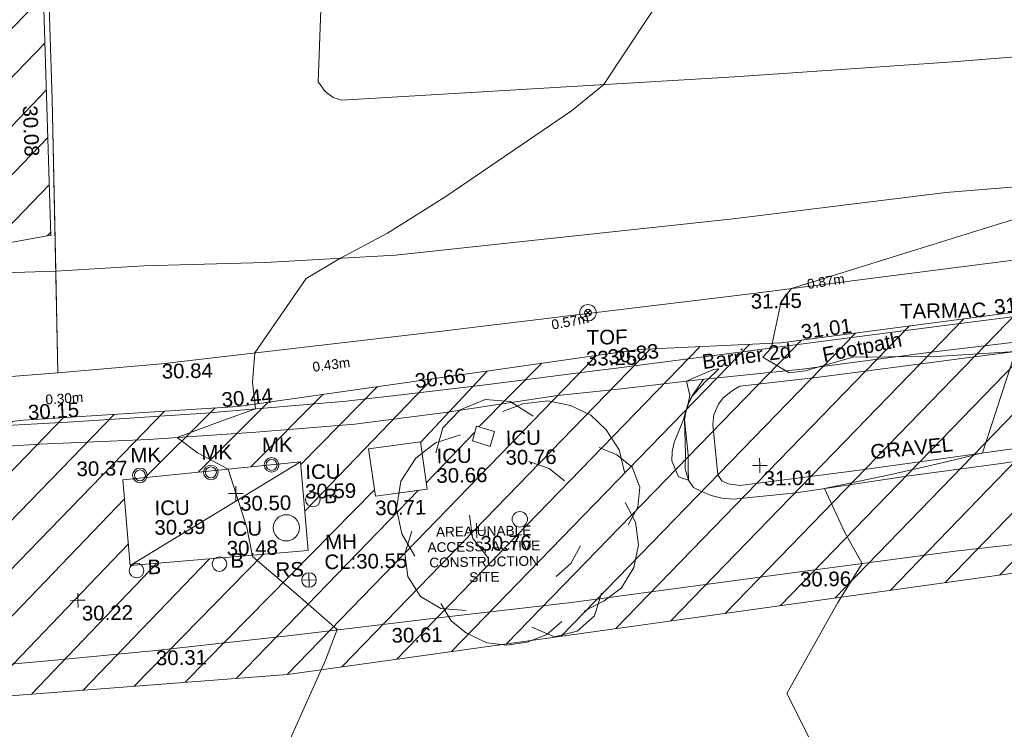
# Model space of a CAD drawing. Header units: millimetres. Extents: x -290717 to 520720, y -88450 to 287762.
# Tile 268 of 381: x 55445 to 80720, y 176463 to 194696. Entities that reach past the tile are written whole.
import ezdxf

# ---------------------------------------------------------------- set-up
doc = ezdxf.new("R2010")
doc.units = ezdxf.units.MM
for name, pattern in [('IMPORT-HIDDEN2 _3_', [4762.5, 3175, -1587.5]), ('IMPORT-UG_ELEC_QLB2 _2_', [2500, 1500, -300.0000000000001, 0, -50, 150, -300.0000000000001, 0, -200]), ('IMPORT-UG_ELEC_STREET LIGHTING_QLB2 _2_', [2700, 1500, -300.0000000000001, 0, -250, 150, -300.0000000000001, 0, -200])]:
    doc.linetypes.add(name, pattern=pattern)
for name, color, linetype, lineweight, true_color in [('00__TOPO__TOP_OF_FENCE_SYMBOL', 7, 'Continuous', 9, 0x666666), ('00_TOPO_CONCRETE', 9, 'Continuous', 9, 0x808080), ('00_TOPO_FENCE', 7, 'Continuous', 9, 0x3f7f4f), ('00_TOPO_FURN_BARRIER_2D', 7, 'Continuous', 9, 0x666666), ('00_TOPO_FURN_BOLLARD', 7, 'Continuous', 9, 0x666666), ('00_TOPO_FURN_MARKER_POST', 7, 'Continuous', 9, 0x666666), ('00_TOPO_FURN_SIGN', 7, 'Continuous', 9, 0x666666), ('00_TOPO_LEVEL_SPOT', 7, 'Continuous', 9, 0x666666), ('00_TOPO_SERV_IC', 5, 'Continuous', 9, 0x0000ff), ('00_TOPO_SERV_MH', 7, 'Continuous', 9, 0x666666), ('00_TOPO_TOP_OF_FENCE', 7, 'Continuous', 9, 0x666666), ('00_TOPO_TREE', 7, 'Continuous', 9, 0x666666), ('00_UAV_FOOTPATH', 7, 'Continuous', 9, 0xa50000), ('00_UAV_FORM_LINES', 7, 'Continuous', 9, 0x666666), ('01_DTM_CONTOUR_MNR', 7, 'Continuous', 9, 0xa5a552), ('12333-PUM-2D-U-0001-C01 - Rev2_REVIT IMPORT_dwg', 7, 'Continuous', 9, 0x767676), ('PUM-CHAMBER EXTENTS', 6, 'IMPORT-HIDDEN2 _3_', 9, 0xff00ff), ('PUM-ELECTRIC-QLB2', 1, 'IMPORT-UG_ELEC_QLB2 _2_', 9, 0xff0000), ('PUM-UNABLE TO SURVEY', 190, 'Continuous', 9, 0x7f00ff)]:
    doc.layers.add(name, color=color, linetype=linetype, lineweight=lineweight, true_color=true_color)
for name, color, linetype, lineweight in [('00_TOPO_ROAD_EDGE', 7, 'Continuous', 9), ('00_TOPO_SURVEY_TEXT', 7, 'Continuous', 9), ('00_UAV_DRIVE_WAY', 7, 'Continuous', 9), ('00_UAV_SURVEY_TEXT', 7, 'Continuous', 9)]:
    doc.layers.add(name, color=color, linetype=linetype, lineweight=lineweight)
doc.styles.add('Arial_1', font='arial.ttf', dxfattribs={"height": 250})
doc.styles.add('Swis721 Lt BT_2', font='swissl.ttf', dxfattribs={"height": 375})
pattern_1 = [(45, (-533641079.65, -725615854.3560001), (-618.7184335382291, 618.7184335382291), [])]

# ---------------------------------------------------------------- blocks, each defined once
blk = doc.blocks.new('12333-PUM-2D-U-0001-C01 - Rev2_REVIT IMPORT_dwg_CONIFEROUS_TREE-2077147-Site Location Plan Existing')
at = {"layer": '00_TOPO_TREE', "color": 254, "true_color": 0xcccccc, "flags": 128}
for points in [[(533971277.2203673, 725737804.5323569), (533971470.7965402, 725738449.7862662), (533971922.4742767, 725738901.4640027), (533972567.728186, 725739159.5655664), (533973212.9820953, 725739095.0401756), (533973793.7106139, 725738707.8878299)], [(533973019.4059227, 725738836.9386119), (533973535.6090502, 725739030.5147846), (533974180.8629595, 725739095.0401756), (533974761.591478, 725738965.9893936), (533975277.7946056, 725738707.8878299), (533975664.9469511, 725738320.7354842), (533975987.5739058, 725737804.5323569), (533976116.6246876, 725737223.8038384)], [(533970696.4918489, 725735158.9913284), (533970373.8648942, 725735739.7198467), (533970244.8141122, 725736384.9737562), (533970373.8648942, 725737094.7530564), (533970761.0172398, 725737675.4815749), (533971277.2203673, 725738062.6339206), (533971922.4742767, 725738256.2100934)], [(533975471.3707783, 725737869.0577477), (533975923.0485149, 725737675.4815749), (533976310.2008605, 725737352.8546202), (533976503.7770332, 725736836.6514927), (533976439.2516424, 725736320.4483652), (533976181.1500787, 725735868.7706285)], [(533973664.6598321, 725737546.430793), (533974180.8629595, 725737352.8546202), (533974568.0153052, 725737030.2276655)], [(533976116.6246876, 725736449.499147), (533976374.7262514, 725735933.2960196), (533976439.2516424, 725735352.5675011), (533976310.2008605, 725734771.8389827), (533975987.5739058, 725734255.6358552), (533975535.8961693, 725733933.0089004), (533975019.6930417, 725733674.9073366)], [(533972567.728186, 725735094.4659373), (533972180.5758405, 725735610.6690648), (533972116.0504495, 725736191.3975834)], [(533971986.9996676, 725733739.4327277), (533971341.7457582, 725733803.9581187), (533970825.5426308, 725734126.5850734), (533970502.9156761, 725734642.7882007), (533970438.3902851, 725735223.5167193), (533970631.9664578, 725735804.2452377)], [(533974955.1676508, 725735352.5675011), (533974697.0660871, 725734900.8897647), (533974309.9137414, 725734578.2628098)], [(533975471.3707783, 725734126.5850734), (533975277.7946056, 725733545.8565547), (533974826.1168689, 725733158.7042092), (533974245.3883505, 725733029.6534274), (533973664.6598321, 725733287.754991)], [(533974438.9645233, 725733416.805773), (533974051.8121777, 725733094.1788183), (533973535.6090502, 725732900.6026454), (533973019.4059227, 725732836.0772547), (533972503.2027952, 725732900.6026454), (533971986.9996676, 725733158.7042092), (533971599.847322, 725733481.331164), (533971341.7457582, 725733933.0089004)]]:
    blk.add_lwpolyline(points, dxfattribs=at)
at = {"layer": '00_TOPO_TREE', "color": 254, "true_color": 0xcccccc}
blk.add_circle((533973406.5582683, 725736062.3468014), 199.054052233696, dxfattribs=at)
blk = doc.blocks.new('12333-PUM-2D-U-0001-C01 - Rev2_REVIT IMPORT_dwg_MSL_MarkerPost_SYM-2077183-Site Location Plan Existing')
at = {"layer": '00_TOPO_FURN_MARKER_POST', "color": 254, "true_color": 0xcccccc}
for radius in [499.9079004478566, 374.9309253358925]:
    blk.add_circle((0, 0), radius, dxfattribs=at)
blk = doc.blocks.new('12333-PUM-2D-U-0001-C01 - Rev2_REVIT IMPORT_dwg_MSL_RoadSign_SYM-2077193-Site Location Plan Existing')
at = {"layer": '00_TOPO_FURN_SIGN', "color": 254, "true_color": 0xcccccc}
for p, q in [((-500.2287617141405, 0), (499.7712382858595, 0)), ((-0.2287617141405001, -500.0000000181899), (-0.2287617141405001, 499.9999999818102))]:
    blk.add_line(p, q, dxfattribs=at)
blk.add_circle((-0.2287617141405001, 0), 500.0000000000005, dxfattribs=at)
blk = doc.blocks.new('12333-PUM-2D-U-0001-C01 - Rev2_REVIT IMPORT_dwg_MM-2077200-Site Location Plan Existing')
at = {"layer": '00_TOPO_LEVEL_SPOT', "color": 254, "true_color": 0xcccccc, "flags": 128}
for points in [[(0, -500.0000000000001), (0, 0), (-500.0000000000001, 0)], [(500.0000000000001, 0), (0, 0), (0, 500.0000000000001)]]:
    blk.add_lwpolyline(points, dxfattribs=at)
blk = doc.blocks.new('12333-PUM-2D-U-0001-C01 - Rev2_REVIT IMPORT_dwg_MSL_Node_LineworkTOF-2077201-Site Location Plan Existing')
at = {"layer": '00__TOPO__TOP_OF_FENCE_SYMBOL', "color": 254, "true_color": 0xcccccc, "flags": 128}
for points in [[(165.3591892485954, 165.3591892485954), (0, 0), (-165.3591892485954, 165.3591892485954)], [(165.3591892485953, -165.3591892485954), (0, 0), (-165.3591892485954, -165.3591892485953)]]:
    blk.add_lwpolyline(points, dxfattribs=at)
at = {"layer": '00__TOPO__TOP_OF_FENCE_SYMBOL', "color": 254, "true_color": 0xcccccc}
for radius in [562.5594001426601, 233.853208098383]:
    blk.add_circle((0, 0), radius, dxfattribs=at)
blk = doc.blocks.new('12333-PUM-2D-U-0001-C01 - Rev2_REVIT IMPORT_dwg_MSL_Bollard_2-2077182-Site Location Plan Existing')
at = {"layer": '00_TOPO_FURN_BOLLARD', "color": 254, "true_color": 0xcccccc}
blk.add_circle((0, 0), 62.50000000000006, dxfattribs=at)
blk = doc.blocks.new('12333-PUM-2D-U-0001-C01 - Rev2_REVIT IMPORT_dwg_MGS62954_T2_Galway_ITM_3d_Rev1-2077680-Site Location Plan Existing')
at = {"layer": '00_TOPO_CONCRETE', "color": 254, "true_color": 0xcccccc}
for p, q in [((533969556.9, 725737944), (533970890.4000001, 725738096.4)), ((533970890.4000001, 725738096.4), (533971042.8, 725736877.2)), ((533969556.9, 725737944), (533969709.3, 725736724.8000001)), ((533967804.3, 725737639.2), (533963232.3, 725737258.2000002)), ((533963384.7000001, 725735048.4), (533967804.3, 725737639.2)), ((533967956.7000001, 725735353.2000002), (533967804.3, 725737639.2)), ((533963384.7000001, 725735048.4), (533963232.3, 725737258.2000002)), ((533969709.3, 725736724.8000001), (533971042.8, 725736877.2)), ((533963384.7000001, 725735048.4), (533967956.7000001, 725735353.2000002))]:
    blk.add_line(p, q, dxfattribs=at)
at = {"layer": '00_TOPO_FENCE', "color": 254, "true_color": 0xcccccc, "flags": 128}
blk.add_lwpolyline([(534006809.2706339, 725743060.2519976), (534005538.4781243, 725743107.9127105), (534004366.3745478, 725743217.8138762), (533998377.5857408, 725743796.1756512), (533997897.7989847, 725743833.0124608), (533993491.9811647, 725743328.3953872), (533987334.7052383, 725742627.8569608), (533979431.4868201, 725741746.926904), (533971488.8156634, 725740926.3118316), (533964282.7598975, 725740216.9085314), (533961614.7168457, 725740030.2239165), (533961591.1296154, 725747064.6063311), (533961512.3756419, 725752627.0772152), (533961436.1583527, 725758918.7373912)], dxfattribs=at)
at = {"layer": '00_TOPO_FURN_BARRIER_2D', "color": 254, "true_color": 0xcccccc, "flags": 128}
blk.add_lwpolyline([(533955346.604963, 725737057.959149), (533956572.7592944, 725738034.3557676), (533958361.7071884, 725738097.1476696), (533960162.1836315, 725738162.4528657), (533961124.9446958, 725738207.7241664), (533963907.7724986, 725738277.1977878), (533966671.4512367, 725738422.7533034), (533969217.1285473, 725738581.0599633), (533971542.5165303, 725738841.5130454), (533974430.9369752, 725739227.180377), (533976071.5486806, 725739369.5364364), (533977958.4605224, 725739562.1122108), (533980716.1659205, 725739792.538971), (533984042.6812699, 725740171.6048297), (533986842.279775, 725740458.3451859)], dxfattribs=at)
at = {"layer": '00_TOPO_ROAD_EDGE', "color": 254, "true_color": 0xcccccc, "flags": 128}
blk.add_lwpolyline([(533940368.5367368, 725731515.4835081), (533946256.8135034, 725731648.4314787), (533948650.0000001, 725731750.0000001), (533952160.0000001, 725731910.0000001), (533955150.0000001, 725732150), (533958480, 725732440.0000002), (533961506.5973676, 725732662.43695), (533964004.4636054, 725732853.9435135), (533967551.3947252, 725733187.5736139), (533971123.3618879, 725733556.3179882), (533974761.5294393, 725733908.8074641), (533977378.0951932, 725734211.6952543), (533980571.0050802, 725734584.2312124), (533984564.0988555, 725735047.3556432), (533988521.3520471, 725735426.951325)], dxfattribs=at)
at = {"layer": '00_TOPO_SERV_IC', "color": 254, "true_color": 0xcccccc}
for p, q in [((533972338.2, 725738477.4), (533972223.9000001, 725738096.4)), ((533972338.2, 725738477.4), (533972795.4, 725738325.0000001)), ((533972223.9000001, 725738096.4), (533972681.1, 725737944)), ((533972795.4, 725738325.0000001), (533972681.1, 725737944))]:
    blk.add_line(p, q, dxfattribs=at)
at = {"layer": '00_TOPO_SERV_MH', "color": 254, "true_color": 0xcccccc}
blk.add_circle((533967409.3649424, 725735947.6967232), 337.3294653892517, dxfattribs=at)
at = {"layer": '00_UAV_DRIVE_WAY', "color": 254, "true_color": 0xcccccc, "flags": 128}
blk.add_lwpolyline([(533961605.9534032, 725742643.7315061), (533958680.9815001, 725742599.3465), (533958759.7690862, 725744672.478354), (533958827.9815001, 725746467.3465), (533958855.6784084, 725749670.5787382)], dxfattribs=at)
at = {"layer": '00_UAV_FOOTPATH', "color": 254, "true_color": 0xcccccc, "flags": 128}
for points in [[(533955602.1075348, 725738505.4317943), (533957497.0245002, 725738589.2155), (533960593.7327984, 725738712.3956746), (533961997.0245003, 725738768.2155001), (533965385.0245001, 725738927.2154999), (533965579.5809857, 725738940.6480108), (533969006.0245, 725739177.2155), (533970558.864163, 725739331.7182724), (533972584.0245, 725739533.2155001), (533975528.4954425, 725739854.3332036), (533975885.0245001, 725739893.2155001), (533979256.0245, 725740274.2155), (533980493.8143904, 725740413.7414287), (533983257.0245001, 725740725.2155), (533985461.2266638, 725740966.1467694), (533987749.0245, 725741216.2154999)], [(533956693.380904, 725739868.4371117), (533958337.0245, 725739829.2155), (533961614.7168457, 725740030.2239164)]]:
    blk.add_lwpolyline(points, dxfattribs=at)
at = {"layer": '00_UAV_FORM_LINES', "color": 254, "true_color": 0xcccccc, "flags": 128}
for points in [[(533990578.8215001, 725773997.3240001), (533984230.8215001, 725774076.3240001), (533977697.8215, 725774284.324), (533972310.8215001, 725774221.324), (533970787.8215, 725774016.324), (533970523.8215001, 725773891.3240001), (533970325.8215001, 725773655.324), (533970125.8215, 725773132.324), (533969316.8215, 725760594.3239999), (533968690.0245001, 725752272.2154999), (533968430.0245, 725747389.2155), (533968601.0245, 725747136.2155), (533968806.0245001, 725746981.2155), (533969024.0245001, 725746908.2155), (533979116.0245, 725747337.2155), (533984721.5935, 725747617.3515), (533992536.5935, 725748109.3515)], [(533961512.3756419, 725752627.0772152), (533961591.1296154, 725747064.6063311), (533961605.9534032, 725742643.7315061), (533961614.7168457, 725740030.2239164), (533964282.7598975, 725740216.9085314), (533971488.8156634, 725740926.3118316), (533979431.4868201, 725741746.926904), (533987334.7052383, 725742627.8569608), (533993491.9811647, 725743328.3953872), (533997897.7989847, 725743833.0124608), (534004884.06134, 725743169.2734714)], [(533961605.9534032, 725742643.7315061), (533963870.5935, 725742744.3515), (533966986.5935, 725742771.3514999), (533970332.5935001, 725742899.3515), (533979013.5935001, 725743688.3514999), (533984489.5935, 725744267.3515), (533990605.5935, 725744658.3515002), (533995896.5935, 725745162.3515), (533998858.5935, 725745161.3515), (534002418.5935, 725744963.3515), (534006330.5935, 725744603.3515), (534009100.5843577, 725744337.8864627)], [(533986197.5935001, 725740149.3515), (533984037.5935, 725739902.3515), (533981082.5935001, 725739576.3515), (533979109.5935001, 725739383.3515), (533978925.5935, 725739279.3515), (533978681.5935, 725739094.3515), (533978560.5935001, 725738932.3515), (533978434.5935, 725738671.3515), (533978398.5935001, 725738408.3515002), (533978506.5935, 725737112.3515), (533978604.5935, 725736959.3515), (533978772.5935, 725736877.3515), (533979064.5935, 725736836.3515), (533982079.5935001, 725737164.3515), (533984554.5935, 725737466.3515002), (533986584.5935, 725737712.3515)], [(533989302.5935001, 725737753.3515), (533985789.5935, 725737276.3515), (533983418.5935, 725737008.3515002), (533980513.5935, 725736616.3515), (533978896.5935, 725736482.3514999), (533978602.5935, 725736513.3515002), (533978325.5935, 725736591.3515002), (533978043.5935, 725736709.3515002), (533977877.5935, 725736802.3515), (533977754.5935, 725736988.3515), (533977676.5935, 725737287.3515), (533977690.5935, 725737672.3515), (533977680.5935001, 725738537.3515002), (533977709.5935, 725738742.3515), (533977779.5935, 725738961.3515002), (533977885.5935, 725739155.3515), (533978186.5921717, 725739581.1743038)]]:
    blk.add_lwpolyline(points, dxfattribs=at)
at = {"layer": '01_DTM_CONTOUR_MNR', "color": 254, "true_color": 0xcccccc, "flags": 128}
for points in [[(533967220, 725730100), (533968355.5195429, 725732532.0380914), (533968670.0000001, 725733310.0000002), (533967739.3112109, 725734154.5856936), (533966530.0000001, 725735230.0000001), (533966400.3287899, 725735972.4392717), (533965940.0000002, 725737480), (533965163.5545723, 725737916.3917904), (533964650.0000001, 725738320.0000002), (533965853.1827372, 725738745.4506283), (533966670.0000001, 725739020.0000001), (533966603.5289306, 725739709.1183748), (533966680.0000002, 725740460.0000001), (533968032.6940547, 725742343.6539867), (533968900.0000001, 725742840.0000001), (533970142.5520082, 725743473.7911816), (533971648.5054961, 725744387.7254529), (533974915.6307662, 725746532.8515124), (533975750, 725747190.0000002), (533977462.1468834, 725749684.7723365)], [(533981580.0000001, 725728560.0000002), (533980180.0000002, 725731470.0000001), (533981529.8207618, 725733779.1679537), (533982170.0000001, 725734770.0000001), (533981740.9411697, 725735578.3814187), (533981240, 725736720.0000002), (533982990.3398765, 725737058.0962827), (533984113.4637913, 725737292.294995), (533984770.2193699, 725737436.2567095), (533985310.0000002, 725737560.0000002), (533986200.0000001, 725740150), (533984040.0000001, 725740053.7500002), (533983884.3694495, 725740065.6068681), (533982029.8526217, 725740081.0690436), (533980797.8378379, 725739744.5945946), (533980386.3093746, 725739705.0228842), (533979717.0066337, 725740119.751244), (533979930.0000002, 725740350), (533980208.2194038, 725741542.7457464), (533980480, 725741870), (533985898.1501166, 725743456.8428904), (533990140.0000001, 725744630.0000001)]]:
    blk.add_lwpolyline(points, dxfattribs=at)
blk.add_lwpolyline([(533977837.5823159, 725739579.5158628), (533978445.8474576, 725739825.3474579), (533978585.0681577, 725739834.7635785), (533978283.8710366, 725739559.5932529), (533978268.0608083, 725739548.3537264), (533978242.8448276, 725739527.1551725), (533978227.4145502, 725739514.2717364), (533977890.0000001, 725739160), (533977790.193727, 725738955.4520297), (533977718.6102134, 725738739.162896), (533977680.0000002, 725738540.0000001), (533977748.4982595, 725737730.9700171), (533977755.6521739, 725737625.1643691), (533977753.3396723, 725737274.095011), (533977750, 725736990), (533977500.6931796, 725737082.4462149), (533977336.9997544, 725737494.7447622), (533977344.7340824, 725737723.1385769), (533977405.0374882, 725737969.0347346), (533977654.5382506, 725738553.1262436), (533977710.0000001, 725738740), (533977780.0000001, 725738960.0000001), (533977829.4663109, 725739166.9846566), (533977750, 725739540)], close=True, dxfattribs=at)
for name, p, xscale, yscale, zscale in [('12333-PUM-2D-U-0001-C01 - Rev2_REVIT IMPORT_dwg_MSL_Node_LineworkTOF-2077201-Site Location Plan Existing', (533975248.1843972, 725741337.4949636), 0.375, 0.375, 0.375), ('12333-PUM-2D-U-0001-C01 - Rev2_REVIT IMPORT_dwg_MSL_MarkerPost_SYM-2077183-Site Location Plan Existing', (533965498.8057585, 725737404.0278218), 0.375, 0.375, 0.375), ('12333-PUM-2D-U-0001-C01 - Rev2_REVIT IMPORT_dwg_MSL_MarkerPost_SYM-2077183-Site Location Plan Existing', (533967058.3858985, 725737569.9872612), 0.375, 0.375, 0.375), ('12333-PUM-2D-U-0001-C01 - Rev2_REVIT IMPORT_dwg_MSL_MarkerPost_SYM-2077183-Site Location Plan Existing', (533963675.9362462, 725737360.8639466), 0.375, 0.375, 0.375), ('12333-PUM-2D-U-0001-C01 - Rev2_REVIT IMPORT_dwg_MM-2077200-Site Location Plan Existing', (533979589.2562293, 725737337.8556697), 0.375, 0.375, 0.375), ('12333-PUM-2D-U-0001-C01 - Rev2_REVIT IMPORT_dwg_MM-2077200-Site Location Plan Existing', (533966129.0698116, 725736852.8297148), 0.375, 0.375, 0.375), ('12333-PUM-2D-U-0001-C01 - Rev2_REVIT IMPORT_dwg_MSL_Bollard_2-2077182-Site Location Plan Existing', (533968103.1243144, 725736661.6824834), 3, 3, 3), ('12333-PUM-2D-U-0001-C01 - Rev2_REVIT IMPORT_dwg_MM-2077200-Site Location Plan Existing', (533972291.6089234, 725735796.3648902), 0.375, 0.375, 0.375), ('12333-PUM-2D-U-0001-C01 - Rev2_REVIT IMPORT_dwg_MSL_Bollard_2-2077182-Site Location Plan Existing', (533963547.0553569, 725734917.3560269), 3, 3, 3), ('12333-PUM-2D-U-0001-C01 - Rev2_REVIT IMPORT_dwg_MSL_Bollard_2-2077182-Site Location Plan Existing', (533965676.796838, 725735045.6641201), 3, 3, 3), ('12333-PUM-2D-U-0001-C01 - Rev2_REVIT IMPORT_dwg_MSL_RoadSign_SYM-2077193-Site Location Plan Existing', (533967967.9381413, 725734597.0594503), 0.375, 0.375, 0.375), ('12333-PUM-2D-U-0001-C01 - Rev2_REVIT IMPORT_dwg_MM-2077200-Site Location Plan Existing', (533962028.5215198, 725734179.4185991), 0.375, 0.375, 0.375)]:
    blk.add_blockref(name, p, dxfattribs=dict(xscale=xscale, yscale=yscale, zscale=zscale))
blk.add_blockref('12333-PUM-2D-U-0001-C01 - Rev2_REVIT IMPORT_dwg_CONIFEROUS_TREE-2077147-Site Location Plan Existing', (0, 0))
at = {"layer": '00_TOPO_CONCRETE', "color": 251, "true_color": 0x666666, "char_height": 375, "width": 1495.902363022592, "attachment_point": 1, "line_spacing_factor": 1.005061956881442, "style": 'Swis721 Lt BT_2'}
for s, insert in [('30.37', (533962051.6617045, 725737742.989492)), ('30.71', (533969699.248306, 725736605.2119759))]:
    blk.add_mtext(s, dxfattribs=dict(at, insert=insert))
at = {"layer": '00_TOPO_FENCE', "color": 251, "true_color": 0x666666, "insert": (533961208.0574117, 725746916.1011528), "char_height": 375, "width": 1495.902363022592, "attachment_point": 1, "rotation": 271.3647647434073, "line_spacing_factor": 1.005061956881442, "style": 'Swis721 Lt BT_2'}
blk.add_mtext('30.08', dxfattribs=at)
at = {"layer": '00_TOPO_FENCE', "color": 251, "true_color": 0x666666, "char_height": 375, "width": 1495.902363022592, "attachment_point": 1, "line_spacing_factor": 1.005061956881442, "style": 'Swis721 Lt BT_2'}
for s, insert in [('31.45', (533979431.5, 725741742.1296078)), ('30.84', (533964282.8000001, 725740212.1296079))]:
    blk.add_mtext(s, dxfattribs=dict(at, insert=insert))
at = {"layer": '00_TOPO_FURN_BARRIER_2D', "insert": (533978136.5542787, 725740210.8425783), "char_height": 375, "width": 2630.888600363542, "attachment_point": 1, "rotation": 6.409399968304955, "line_spacing_factor": 1.005061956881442, "style": 'Swis721 Lt BT_2'}
blk.add_mtext('Barrier 2d', dxfattribs=at)
at = {"layer": '00_TOPO_FURN_BOLLARD', "char_height": 375, "width": 398.9072968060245, "attachment_point": 1, "line_spacing_factor": 1.005061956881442, "style": 'Swis721 Lt BT_2'}
for insert in [(533968385.8826341, 725736935.8798335), (533965959.5551577, 725735319.86147), (533963829.8136767, 725735191.553377)]:
    blk.add_mtext('B', dxfattribs=dict(at, insert=insert))
at = {"layer": '00_TOPO_FURN_MARKER_POST', "char_height": 375, "width": 907.0392105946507, "attachment_point": 1, "line_spacing_factor": 1.005061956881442, "style": 'Swis721 Lt BT_2'}
for insert in [(533965263.1056109, 725738110.714809), (533966822.6857509, 725738276.6742485), (533963440.2360988, 725738067.5509337)]:
    blk.add_mtext('MK', dxfattribs=dict(at, insert=insert))
at = {"layer": '00_TOPO_FURN_SIGN', "insert": (533967114.1615612, 725735064.5601875), "char_height": 375, "width": 783.5679044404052, "attachment_point": 1, "line_spacing_factor": 1.005061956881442, "style": 'Swis721 Lt BT_2'}
blk.add_mtext('RS', dxfattribs=at)
at = {"layer": '00_TOPO_LEVEL_SPOT', "char_height": 375, "width": 1495.902363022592, "attachment_point": 1, "line_spacing_factor": 1.005061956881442, "style": 'Swis721 Lt BT_2'}
for s, insert in [('31.01', (533979684.3808528, 725737190.5102246)), ('30.50', (533966234.9813807, 725736780.9612086)), ('30.76', (533972386.6808528, 725735649.0102243)), ('30.22', (533962123.5808529, 725734032.0102246))]:
    blk.add_mtext(s, dxfattribs=dict(at, insert=insert))
at = {"layer": '00_TOPO_ROAD_EDGE', "color": 251, "true_color": 0x666666, "char_height": 375, "width": 1495.902363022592, "attachment_point": 1, "line_spacing_factor": 1.005061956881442, "style": 'Swis721 Lt BT_2'}
for s, insert in [('30.96', (533980571, 725734579.4296079)), ('30.61', (533970062.2193586, 725733324.2733417)), ('30.31', (533964004.5000001, 725732849.1296079))]:
    blk.add_mtext(s, dxfattribs=dict(at, insert=insert))
at = {"layer": '00_TOPO_SERV_IC', "color": 251, "true_color": 0x666666, "char_height": 375, "attachment_point": 1, "line_spacing_factor": 1.005061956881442, "style": 'Swis721 Lt BT_2'}
for s, insert, width in [('ICU', (533973080.8145084, 725738344.6041027), 1021.012723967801), ('ICU', (533971297.7926055, 725737909.394342), 1021.012723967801), ('30.76', (533973066.9036835, 725737844.1456752), 1495.902363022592), ('ICU', (533967922.3027304, 725737563.6100063), 1021.012723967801), ('30.66', (533971283.8817804, 725737408.9359143), 1495.902363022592), ('30.59', (533967908.3919055, 725737063.1515785), 1495.902363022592), ('ICU', (533964037.2212585, 725736703.0976142), 1021.012723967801), ('30.39', (533964023.3104335, 725736202.6391864), 1495.902363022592), ('ICU', (533965885.3246334, 725736135.514527), 1021.012723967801), ('30.48', (533965871.4138085, 725735635.0560995), 1495.902363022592)]:
    blk.add_mtext(s, dxfattribs=dict(at, insert=insert, width=width))
at = {"layer": '00_TOPO_SERV_MH', "char_height": 375, "attachment_point": 1, "line_spacing_factor": 1.005061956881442, "style": 'Swis721 Lt BT_2'}
for s, insert, width in [('MH', (533968400.7277728, 725735755.7462296), 949.779278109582), ('CL:30.55', (533968372.9073605, 725735241.3858873), 2440.932744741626)]:
    blk.add_mtext(s, dxfattribs=dict(at, insert=insert, width=width))
at = {"layer": '00_TOPO_SURVEY_TEXT', "color": 251, "true_color": 0x666666, "insert": (533982419.877468, 725737818.469689), "char_height": 375, "width": 2322.210334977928, "attachment_point": 1, "rotation": 4.732693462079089, "line_spacing_factor": 1.005061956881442, "style": 'Swis721 Lt BT_2'}
blk.add_mtext('GRAVEL', dxfattribs=at)
at = {"layer": '00_TOPO_TOP_OF_FENCE', "char_height": 375, "attachment_point": 1, "line_spacing_factor": 1.005061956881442, "style": 'Swis721 Lt BT_2'}
for s, insert, width in [('TOF', (533975205.5916295, 725740892.7192161), 1163.479615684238), ('33.25', (533975177.1869516, 725740353.35208), 1495.902363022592)]:
    blk.add_mtext(s, dxfattribs=dict(at, insert=insert, width=width))
at = {"layer": '00_UAV_FOOTPATH', "color": 251, "true_color": 0x666666, "char_height": 375, "attachment_point": 1, "line_spacing_factor": 1.005061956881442, "style": 'Swis721 Lt BT_2'}
for s, insert, width, rotation in [('31.15', (533985655.9356709, 725741485.6087672), 1495.902363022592, 6.237975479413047), ('31.01', (533980686.7692152, 725740933.8575696), 1495.902363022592, 6.431336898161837), ('Footpath', (533981215.6636623, 725740332.0841197), 2436.183848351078, 10.38475916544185), ('30.83', (533975722.0266271, 725740374.2351607), 1495.902363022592, 6.3678322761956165), ('30.66', (533970758.6040978, 725739849.2666498), 1495.902363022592, 5.682053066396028), ('30.44', (533965794.8769694, 725739451.9209359), 1495.902363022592, 3.9495305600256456), ('30.15', (533960823.8516819, 725739217.1705394), 1495.902363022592, 2.2778978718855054)]:
    blk.add_mtext(s, dxfattribs=dict(at, insert=insert, width=width, rotation=rotation))
at = {"layer": '00_UAV_SURVEY_TEXT', "color": 251, "true_color": 0x666666, "insert": (533983258.8000001, 725741422.6296079), "char_height": 375, "width": 2450.430537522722, "attachment_point": 1, "line_spacing_factor": 1.005061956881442, "style": 'Swis721 Lt BT_2'}
blk.add_mtext('TARMAC', dxfattribs=at)
blk = doc.blocks.new('12333-PUM-2D-U-0001-C01 - Rev2_REVIT IMPORT_dwg-1620468-Site Location Plan Existing')
at = {"layer": 'PUM-CHAMBER EXTENTS', "true_color": 0xfff4d4}
h = blk.add_hatch(dxfattribs=at)
h.set_pattern_fill('FP_14', style=0, pattern_type=2)
h.set_pattern_definition(pattern_1)
h.paths.add_polyline_path([(291811.3501528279, 124468.6438213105), (306011.3501528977, 125163.6438213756), (309303.3501529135, 126382.6438213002), (310276.3501529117, 133352.6438213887), (309947.3501528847, 136832.6438213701), (307059.3501528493, 139075.6438213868), (304064.350152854, 137236.6438213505), (301560.095729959, 137051.9973635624), (288639.1046682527, 134790.0492880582), (288630.6430382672, 134386.5106702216), (288258.8263998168, 134391.7371872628), (288273.3501527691, 133230.6438212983), (288213.5074401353, 133220.9184094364), (288164.3501528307, 131103.6438213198), (291489.3501529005, 131422.6438213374), (291767.6562900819, 125412.2684225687)])
h.paths.add_polyline_path([(313541.3501529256, 126587.6438213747), (320416.1456552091, 127718.9519342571), (320290.3501528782, 137135.6438213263), (316922.3501528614, 136404.6438212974), (313381.3501528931, 137134.6438212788), (313031.3501529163, 130202.6438213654), (313364.3812648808, 127842.0409395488)])
h.paths.add_polyline_path([(305922.0501528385, 132148.04382128), (305930.0306085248, 132605.2438213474), (306188.7501528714, 132605.2438213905), (306180.769697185, 132148.0438213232), (306133.2633083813, 132148.0438213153)])
h = blk.add_hatch(dxfattribs=at)
h.set_pattern_fill('FP_14', style=0, pattern_type=2)
h.set_pattern_definition(pattern_1)
h.paths.add_polyline_path([(351699.72233876, 60394.56140982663), (351708.9931528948, 60906.25732133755), (352393.2163071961, 60898.13015711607), (353041.6677554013, 66223.39089320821), (353206.9931529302, 73966.25732144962), (353982.8594361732, 73952.7145251), (354317.3501528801, 76699.64382133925), (358888.3501528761, 76111.64382135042), (361222.350152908, 86809.64382132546), (361563.3501529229, 88895.64382133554), (363078.350152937, 90435.64382137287), (363904.3501529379, 101867.6438212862), (365385.1266995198, 110525.3932341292), (365230.9820148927, 110551.7047199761), (365498.4008083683, 111226.8875165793), (365470.0968050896, 111952.5482150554), (365624.7061381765, 111926.1574136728), (366051.350152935, 114420.6438213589), (364898.3501528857, 114331.6438213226), (360524.3501529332, 111561.643821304), (356416.7002318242, 111258.678218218), (357929.2858412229, 111182.0907012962), (360544.5530249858, 111349.5624075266), (360546.5568067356, 111049.5690885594), (355314.0187962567, 111014.6190039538), (355309.6134037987, 111177.0234435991), (355277.3501528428, 111174.643821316), (352644.3501529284, 114141.6438213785), (338239.8330883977, 112460.2766464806), (329804.3501528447, 111555.6438213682), (319532.3501528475, 110592.6438213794), (310517.3501528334, 109863.6438213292), (302620.3501528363, 109581.6438213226), (295825.3501529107, 109566.6438213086), (279813.3501529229, 106549.643821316), (276140.8366145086, 103581.1872824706), (276061.814112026, 103425.8629484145), (271406.8224872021, 105468.1551963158), (271509.3894614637, 105701.9358727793), (267649.350152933, 107463.6438213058), (260223.350152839, 100640.6438213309), (259796.3501529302, 72682.64382134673), (269496.3501528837, 64316.64382130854), (273776.3501529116, 63665.64382135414), (309011.3501528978, 62955.64382139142), (311037.3501528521, 62074.64382133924), (337339.3501528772, 60871.64382135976), (351699.5658924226, 60394.56660731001)])
h.paths.add_polyline_path([(268358.9909750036, 65556.86419186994), (264596.4920611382, 69167.41490751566), (264804.2082447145, 69383.8727354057), (266581.5988270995, 67470.36930634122), (268566.7072650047, 65773.32227584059), (268393.5501527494, 65592.87780157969)])
h.paths.add_polyline_path([(332379.887152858, 67575.85382149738), (302320.8871528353, 68122.8538214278), (302332.4158496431, 68783.33241919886), (280169.8095181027, 69186.63780598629), (280330.3604934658, 78384.59702432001), (275960.0958838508, 78464.13017966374), (276108.0612945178, 86595.19465455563), (280450.151176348, 86519.4031937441), (280756.2778082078, 103341.6855813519), (302910.5740271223, 102938.5317815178), (302921.4142533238, 103534.2289657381), (310787.9439886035, 103391.0774384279), (310815.0515438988, 104880.7045066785), (318228.828162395, 104745.7919744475), (318301.0448391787, 108714.2766025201), (322633.8020448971, 108635.4310593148), (322539.6341878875, 103240.5581443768), (349750.1643799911, 102745.3933022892), (349310.9351529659, 74176.42282136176), (332506.0083566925, 74506.52523825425), (332420.225768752, 69792.56032023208)])
h.paths.add_polyline_path([(262373.7501529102, 72788.24382131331), (262335.6501528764, 75226.64382130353), (265345.5501529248, 75226.64382130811), (265383.6501528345, 72864.44382133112), (265304.2827260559, 72862.43451938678)])
h.paths.add_polyline_path([(261383.1501528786, 75912.44382136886), (261459.3501528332, 80789.24382133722), (267517.2501529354, 80713.04382135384), (267441.050152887, 75836.24382130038), (261504.3495088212, 75910.91930116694)])
h.paths.add_polyline_path([(302573.8228673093, 78329.52926304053), (302592.4407276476, 78963.90062831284), (306343.567266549, 78898.43991812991), (306598.9518629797, 91613.85658206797), (302817.4785721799, 91689.80612071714), (302824.7187942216, 92271.10215000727), (296640.3411529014, 92395.32482125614), (296360.3411528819, 78454.32482147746), (302538.3452618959, 78330.24181806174)])
h.paths.add_polyline_path([(261840.3501529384, 80865.44382136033), (261687.9501528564, 92981.24382131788), (264050.1501528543, 92981.2438213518), (264202.5501529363, 80865.44382139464), (263838.6680771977, 80865.44382138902)])
h.paths.add_polyline_path([(274664.4282881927, 104261.9875886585), (272430.0401462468, 105281.7542374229), (273799.1437452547, 104582.3695657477), (274486.1144024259, 104328.01044291)])
h.paths.add_polyline_path([(315481.3501528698, 115683.6438212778), (326437.165211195, 116343.5766866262), (364189.350152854, 120948.6438212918), (366744.3501529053, 124721.6438213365), (363517.3501528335, 126053.6438213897), (359872.3501529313, 126432.6438213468), (352849.3501528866, 126181.6438212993), (339104.3501528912, 124625.643821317), (335451.3501528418, 124514.6438212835), (325145.3501528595, 123235.643821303), (319635.3501528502, 122976.6438213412), (314446.3501528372, 122493.6438213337), (313566.3501528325, 118980.6438212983)])
h.paths.add_polyline_path([(322305.050152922, 119194.0438212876), (322152.6501528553, 121403.8438213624), (326724.6501528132, 121784.8438213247), (326877.0501529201, 119498.8438214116), (323355.1979919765, 119264.0536772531)])
h.paths.add_polyline_path([(328629.650152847, 120870.443821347), (328477.2501528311, 122089.6438212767), (329810.7501529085, 122242.0438213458), (329963.1501528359, 121022.8438213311), (328841.3815410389, 120894.6416942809)])
h.paths.add_polyline_path([(317352.0501528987, 121480.0438213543), (317352.0501528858, 121861.0438214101), (317618.7501528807, 121856.3885555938), (317618.7501528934, 121480.043821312), (317362.3608135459, 121480.0438213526)])
h.paths.add_polyline_path([(331601.4501528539, 122089.6438213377), (331144.2501528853, 122242.0438213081), (331258.5501528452, 122623.0438213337), (331715.7501528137, 122470.6438213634), (331644.5503212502, 122233.3110493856)])
at = {"layer": 'PUM-UNABLE TO SURVEY', "color": 7, "true_color": 0xfff4d4, "flags": 128}
for points in [[(320416.3501529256, 127703.6438212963), (320290.3501528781, 137135.6438213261), (316922.3501528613, 136404.6438212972), (313381.3501528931, 137134.6438212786), (313031.3501529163, 130202.6438213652), (313541.3501529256, 126587.6438213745), (320420.3501528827, 127719.6438213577)], [(314450.3501529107, 122500.6438213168), (319635.3501528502, 122976.643821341), (325145.3501528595, 123235.6438213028), (335451.3501528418, 124514.6438212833), (339104.3501528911, 124625.6438213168), (352849.3501528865, 126181.6438212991), (359872.3501529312, 126432.6438213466), (363517.3501528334, 126053.6438213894), (366744.3501529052, 124721.6438213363), (364189.3501528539, 120948.6438212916), (326298.3501529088, 116326.6438213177), (315481.3501528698, 115683.6438212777), (313566.3501528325, 118980.6438212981), (314446.3501528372, 122493.6438213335)]]:
    blk.add_lwpolyline(points, dxfattribs=at)
blk.add_blockref('12333-PUM-2D-U-0001-C01 - Rev2_REVIT IMPORT_dwg_MGS62954_T2_Galway_ITM_3d_Rev1-2077680-Site Location Plan Existing', (-533641079.6498471, -725615854.3561786))
at = {"layer": 'PUM-ELECTRIC-QLB2', "char_height": 250, "width": 1160.025439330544, "attachment_point": 2, "line_spacing_factor": 0.9417779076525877, "style": 'Arial_1'}
for s, insert, rotation in [('0.87m', (340269.8812134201, 126307.3840417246), 7.711536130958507), ('0.57m', (333685.3792038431, 125391.8683794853), 9.51316803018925), ('0.43m', (327542.1354426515, 124390.9327458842), 6.54065296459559), ('0.30m', (320684.0295382, 123643.3300072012), 2.8390331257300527)]:
    blk.add_mtext(s, dxfattribs=dict(at, insert=insert, rotation=rotation))
at = {"layer": 'PUM-UNABLE TO SURVEY', "color": 51, "true_color": 0xffff7f, "insert": (331390.9358164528, 120045.3099411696), "char_height": 250, "width": 3428.043514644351, "attachment_point": 2, "line_spacing_factor": 0.9417779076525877, "style": 'Arial_1'}
blk.add_mtext('AREA UNABLE\\PACCESS, ACTIVE\\PCONSTRUCTION\\PSITE', dxfattribs=at)

msp = doc.modelspace()

# ---------------------------------------------------------------- block references
at = {"layer": '12333-PUM-2D-U-0001-C01 - Rev2_REVIT IMPORT_dwg', "color": 254, "linetype": 'IMPORT-UG_ELEC_STREET LIGHTING_QLB2 _2_', "true_color": 0xffd4d4, "rotation": 0.9999999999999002}
msp.add_blockref('12333-PUM-2D-U-0001-C01 - Rev2_REVIT IMPORT_dwg-1620468-Site Location Plan Existing', (-261895.0770586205, 55869.5817132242), dxfattribs=at)

doc.saveas('drawing.dxf')
